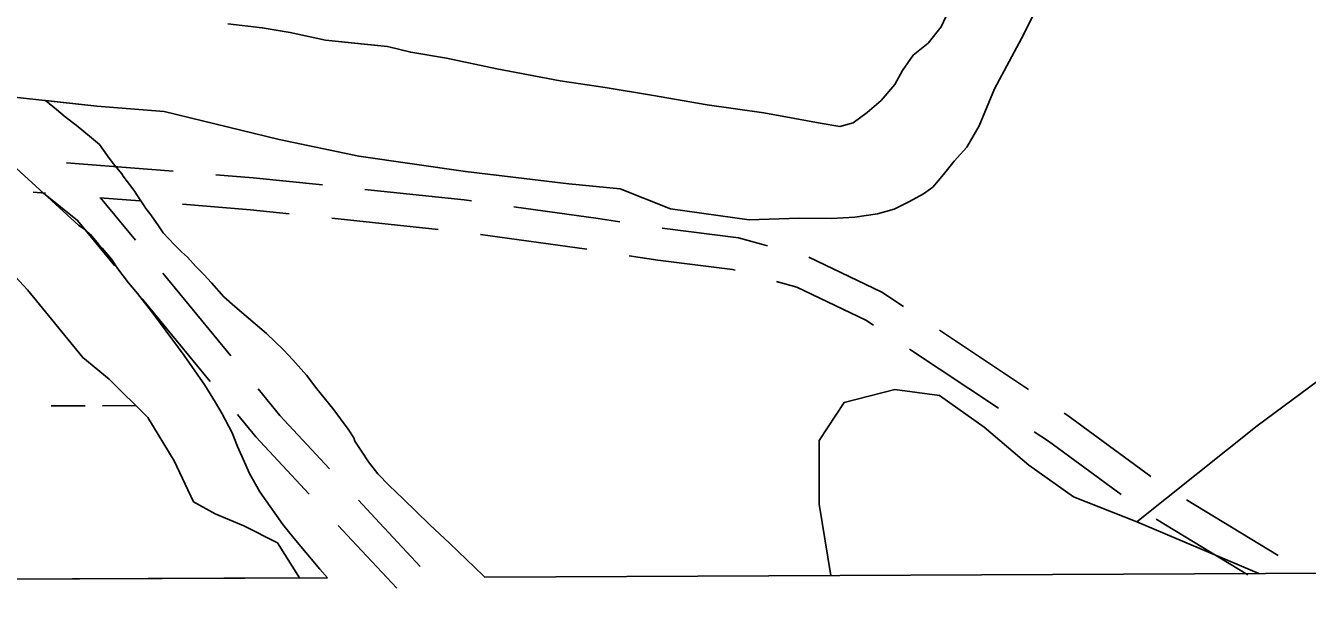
# Model space of a CAD drawing. Extents: x 3424494 to 3462436, y 522220 to 547718.
# Drawn here: x 3445498 to 3446695, y 527668 to 528203 of the extents above; entities that cross this region are included whole.
import ezdxf

# ---------------------------------------------------------------- set-up
doc = ezdxf.new("R2010")
doc.units = 0
for name, color, linetype in [('V-ROAD-CNTR', 7, 'Continuous'), ('V-SITE-VEGE', 7, 'Continuous'), ('V-TOPO-SHOR', 7, 'Continuous'), ('V-WETL-SWMP', 7, 'Continuous')]:
    doc.layers.add(name, color=color, linetype=linetype)

msp = doc.modelspace()

# ---------------------------------------------------------------- linework, layer by layer
at = {"layer": 'V-ROAD-CNTR'}
for p, q in [((3445535.8, 528074.9), (3445635.5, 528067)), ((3445783.5, 528023.1), (3445882.9, 528012.7)), ((3445922.6, 528007.9), (3446021.7, 527994.2)), ((3445625.8, 527971.9), (3445689.3, 527894.7)), ((3445606.5, 527948.1), (3445670.1, 527870.9)), ((3446351.1, 527918.6), (3446434.4, 527863.3)), ((3446323.1, 527901.1), (3446406.4, 527845.9)), ((3446581.9, 527760.3), (3446667.4, 527708.4)), ((3446553.6, 527742.4), (3446639.1, 527690.5))]:
    msp.add_line(p, q, dxfattribs=at)
for points in [[(3445675.3, 528063.8), (3445710.3, 528061), (3445774.9, 528054.2)], [(3445504.6, 528047.6), (3445516.1, 528046.5)], [(3445514.4, 528046.6), (3445546.1, 528021.2), (3445581.1, 527978.9)], [(3445567.1, 528042.3), (3445604.2, 528039.4)], [(3445567.6, 528042.3), (3445600.3, 528002.7)], [(3445814.6, 528050), (3445907.2, 528040.3), (3445914.1, 528039.3)], [(3445644.1, 528036.2), (3445707.6, 528031.1), (3445743.7, 528027.3)], [(3445953.7, 528033.9), (3446032.4, 528023), (3446052.7, 528019.9)], [(3446092.2, 528013.8), (3446092.3, 528013.8), (3446163.6, 528004.8), (3446190.7, 527997.4)], [(3446061.2, 527988.2), (3446088.1, 527984.1), (3446157.8, 527975.3), (3446160.3, 527974.6)], [(3446229.2, 527986.7), (3446297.3, 527954.2), (3446317.7, 527940.7)], [(3446198.9, 527964.1), (3446218.1, 527958.8), (3446282.5, 527928.1), (3446289.7, 527923.3)], [(3445714.7, 527863.9), (3445735.2, 527839), (3445781.4, 527789.3)], [(3445695.5, 527840), (3445712.6, 527819.3), (3445762.4, 527765.7)], [(3446467.7, 527841.2), (3446470.2, 527839.6), (3446548.5, 527782.2)], [(3446439.7, 527823.8), (3446453, 527815), (3446520.8, 527765.2)], [(3445808.6, 527760), (3445824.2, 527743.2), (3445866.2, 527698.3)], [(3445789.6, 527736.4), (3445802.3, 527722.8), (3445844.3, 527677.8)]]:
    msp.add_lwpolyline(points, dxfattribs=at)
at = {"layer": 'V-SITE-VEGE'}
for p, q in [((3446427.7, 528190.9), (3446443.5, 528221.7)), ((3446402.7, 528144), (3446427.7, 528190.9)), ((3446388.3, 528109.3), (3446402.7, 528144)), ((3445426.1, 528126.8), (3445547.4, 528016.5)), ((3445526.4, 528124.8), (3445516.3, 528132.9)), ((3445516.3, 528132.9), (3445564.1, 528127.8)), ((3445534.7, 528117.8), (3445526.4, 528124.8)), ((3445564.1, 528127.8), (3445626.9, 528122.7)), ((3445544.8, 528110.1), (3445534.7, 528117.8)), ((3445626.9, 528122.7), (3445734.5, 528096.6)), ((3445559.3, 528098.3), (3445544.8, 528110.1)), ((3446376.7, 528089.4), (3446388.3, 528109.3)), ((3445566.5, 528092), (3445559.3, 528098.3)), ((3445574, 528081.4), (3445566.5, 528092)), ((3445734.5, 528096.6), (3445809, 528081.1)), ((3446364.9, 528076.3), (3446376.7, 528089.4)), ((3445579.4, 528074.4), (3445574, 528081.4)), ((3445809, 528081.1), (3445908.5, 528066.8)), ((3445587.4, 528064.5), (3445579.4, 528074.4)), ((3445908.5, 528066.8), (3446005.1, 528055.2)), ((3446354.8, 528063.9), (3446364.9, 528076.3)), ((3445588.8, 528062.3), (3445587.4, 528064.5)), ((3445599.6, 528048), (3445588.8, 528062.3)), ((3446005.1, 528055.2), (3446053, 528050.7)), ((3446344.9, 528052.2), (3446354.8, 528063.9)), ((3445601.4, 528045.1), (3445599.6, 528048)), ((3445606, 528038.5), (3445601.4, 528045.1)), ((3446053, 528050.7), (3446099.8, 528031.8)), ((3446323.2, 528038.8), (3446336.4, 528045.9)), ((3446336.4, 528045.9), (3446344.9, 528052.2)), ((3445608.5, 528034.8), (3445606, 528038.5)), ((3445610, 528032.3), (3445608.5, 528034.8)), ((3445613.6, 528027.5), (3445610, 528032.3)), ((3446099.8, 528031.8), (3446173.4, 528021.8)), ((3446293.4, 528027.4), (3446308.7, 528031.6)), ((3446308.7, 528031.6), (3446323.2, 528038.8)), ((3445621.1, 528016.9), (3445613.6, 528027.5)), ((3445626.1, 528009.6), (3445621.1, 528016.9)), ((3446173.4, 528021.8), (3446220.2, 528023.2)), ((3446220.2, 528023.2), (3446250.2, 528022.9)), ((3446250.2, 528022.9), (3446272, 528024.2)), ((3446272, 528024.2), (3446293.4, 528027.4)), ((3445547.4, 528016.5), (3445553.6, 528012.5)), ((3445553.6, 528012.5), (3445558.3, 528008)), ((3445558.3, 528008), (3445565.8, 527998.9)), ((3445636.6, 527998.2), (3445626.1, 528009.6)), ((3445565.8, 527998.9), (3445569, 527995.2)), ((3445569, 527995.2), (3445577.7, 527984.9)), ((3445643.1, 527991.9), (3445636.6, 527998.2)), ((3445577.7, 527984.9), (3445583.8, 527976.1)), ((3445648.8, 527986.8), (3445643.1, 527991.9)), ((3445656.7, 527978), (3445648.8, 527986.8)), ((3445583.8, 527976.1), (3445593.8, 527962.9)), ((3445664, 527970.6), (3445656.7, 527978)), ((3445671.2, 527962.9), (3445664, 527970.6)), ((3445593.8, 527962.9), (3445602.1, 527953)), ((3445682.7, 527949.7), (3445671.2, 527962.9)), ((3445602.1, 527953), (3445615.1, 527936.2)), ((3445693.1, 527940.9), (3445682.7, 527949.7)), ((3445615.1, 527936.2), (3445623.7, 527924.8)), ((3445722.7, 527915.5), (3445693.1, 527940.9)), ((3445623.7, 527924.8), (3445645.6, 527895.1)), ((3445738.6, 527900.4), (3445722.7, 527915.5)), ((3445747.2, 527890.9), (3445738.6, 527900.4)), ((3445645.6, 527895.1), (3445665, 527867.3)), ((3445759.9, 527876.6), (3445747.2, 527890.9)), ((3445769.6, 527864.1), (3445759.9, 527876.6)), ((3445665, 527867.3), (3445675, 527851.2)), ((3445784.7, 527845.7), (3445769.6, 527864.1)), ((3445675, 527851.2), (3445681.1, 527840.6)), ((3445681.1, 527840.6), (3445690.4, 527823)), ((3445799, 527826.3), (3445784.7, 527845.7)), ((3445804.1, 527818.3), (3445799, 527826.3)), ((3445690.4, 527823), (3445695.4, 527810.2)), ((3445805.1, 527815), (3445804.1, 527818.3)), ((3445811.2, 527805.8), (3445805.1, 527815)), ((3445695.4, 527810.2), (3445700.7, 527798.2)), ((3445818, 527795.9), (3445811.2, 527805.8)), ((3445700.7, 527798.2), (3445706.8, 527785)), ((3445826.6, 527784.6), (3445818, 527795.9)), ((3445706.8, 527785), (3445716.4, 527767.8)), ((3445837.1, 527773.6), (3445826.6, 527784.6)), ((3445716.4, 527767.8), (3445738, 527737.4)), ((3445850.4, 527761.4), (3445837.1, 527773.6)), ((3445875, 527737.5), (3445850.4, 527761.4)), ((3445738, 527737.4), (3445748.4, 527724.2)), ((3445893.7, 527719.5), (3445875, 527737.5)), ((3445748.4, 527724.2), (3445772.5, 527695.6)), ((3445925.1, 527689.7), (3445893.7, 527719.5)), ((3450687.5, 527709.8), (3445926.5, 527688.3)), ((3445772.5, 527695.6), (3445779.5, 527687.7)), ((3445779.5, 527687.7), (3442444.1, 527672.6)), ((3445926.5, 527688.3), (3445925.1, 527689.7))]:
    msp.add_line(p, q, dxfattribs=at)
msp.add_lwpolyline([(3446361.8, 528221.2), (3446352.7, 528201.8), (3446340.7, 528186.6), (3446326.5, 528175.3), (3446316.6, 528160.9), (3446309.6, 528147.9), (3446296.7, 528133.2), (3446283.6, 528122), (3446270.7, 528112.2), (3446258, 528108.8), (3446239.6, 528111.9), (3446216, 528116.1), (3446187, 528121.6), (3446134.3, 528128.9), (3446082.2, 528138.1), (3446038.9, 528145.1), (3445997, 528151.4), (3445937.8, 528162.5), (3445890.6, 528172.6), (3445857.4, 528178.1), (3445835.6, 528183.5), (3445777.8, 528189.2), (3445744.8, 528196.4), (3445718.6, 528200.9), (3445686.4, 528204.5)], dxfattribs=at)
at = {"layer": 'V-TOPO-SHOR'}
for points in [[(3446535.6, 527739.8), (3446647.9, 527829.3), (3446736.6, 527895), (3446842.7, 528025.9), (3446960.7, 528180.7), (3447037.3, 528275.9), (3447196.8, 528419), (3447303.1, 528526.2), (3447379.8, 528615.6), (3447468.3, 528728.7), (3447527.3, 528794.2), (3447604.1, 528865.7), (3447680.9, 528931.3), (3447793.2, 529026.7), (3447941, 529134.1), (3447964.6, 529163.9), (3447994.1, 529193.7), (3448011.8, 529205.6)], [(3445686.4, 528204.5), (3445718.6, 528200.9), (3445744.8, 528196.4), (3445777.8, 528189.2), (3445813.8, 528185.6), (3445835.6, 528183.5), (3445857.4, 528178.1), (3445890.6, 528172.6), (3445937.8, 528162.5), (3445997, 528151.4), (3446038.9, 528145.1), (3446082.2, 528138.1), (3446134.3, 528128.9), (3446187, 528121.6), (3446216, 528116.1), (3446239.6, 528111.9), (3446258, 528108.8), (3446270.7, 528112.2), (3446283.6, 528122), (3446296.7, 528133.2), (3446309.6, 528147.9), (3446316.6, 528160.9), (3446326.5, 528175.3), (3446340.7, 528186.6), (3446352.7, 528201.8), (3446361.8, 528221.2)], [(3446099.8, 528031.8), (3446173.4, 528021.8), (3446220.2, 528023.2), (3446250.2, 528022.9), (3446272, 528024.2), (3446293.4, 528027.4), (3446308.7, 528031.6), (3446323.2, 528038.8), (3446336.4, 528045.9), (3446344.9, 528052.2), (3446354.8, 528063.9), (3446364.9, 528076.3), (3446376.7, 528089.4), (3446388.3, 528109.3), (3446402.7, 528144), (3446427.7, 528190.9), (3446443.5, 528221.7)], [(3445478.5, 528137), (3445564.1, 528127.8), (3445626.9, 528122.7), (3445734.5, 528096.6), (3445809, 528081.1), (3445908.5, 528066.8), (3446005.1, 528055.2), (3446053, 528050.7), (3446099.8, 528031.8)], [(3446249.7, 527689.8), (3446238.9, 527756.3), (3446238.7, 527815.6), (3446262.2, 527851.3), (3446309.6, 527863.4), (3446351.2, 527857.6), (3446392.8, 527828.2), (3446434.5, 527792.8), (3446476.2, 527763.3), (3446535.6, 527739.8), (3446649.5, 527691.6)]]:
    msp.add_lwpolyline(points, dxfattribs=at)
at = {"layer": 'V-WETL-SWMP'}
for p, q in [((3445472.4, 527985.4), (3445499.4, 527956.2)), ((3445499.4, 527956.2), (3445551, 527893.3)), ((3445551, 527893.3), (3445575.7, 527873.1)), ((3445575.7, 527873.1), (3445611.7, 527837.1)), ((3445521.4, 527848), (3445553.4, 527848.1)), ((3445569.4, 527848.2), (3445600.4, 527848.3)), ((3445611.7, 527837.1), (3445636.4, 527796.7)), ((3445636.4, 527796.7), (3445654.3, 527758.5)), ((3445654.3, 527758.5), (3445674.6, 527747.2)), ((3445674.6, 527747.2), (3445701.5, 527736)), ((3445701.5, 527736), (3445733, 527720.3)), ((3445733, 527720.3), (3445753.4, 527687.6)), ((3445753.4, 527687.6), (3441302.7, 527667.5))]:
    msp.add_line(p, q, dxfattribs=at)

doc.saveas('drawing.dxf')
